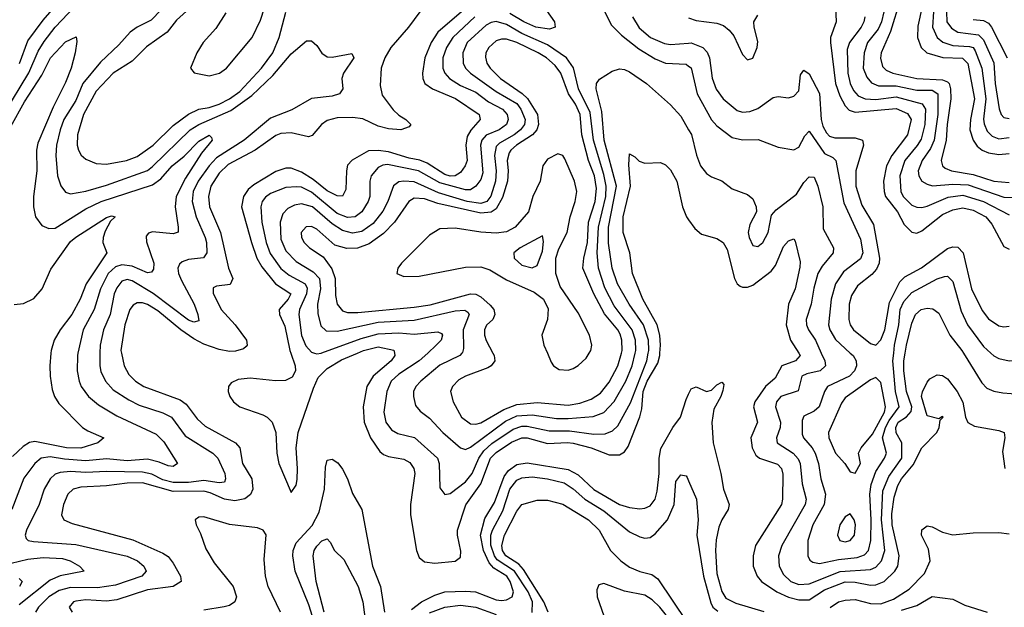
# Model space of a CAD drawing. Header units: inches. Extents: x 990535 to 1117859, y 769386 to 892122.
# Tile 754 of 1056: x 1077392 to 1081231, y 839009 to 841299. Entities that reach past the tile are written whole.
import ezdxf

# ---------------------------------------------------------------- set-up
doc = ezdxf.new("R2010")
doc.units = ezdxf.units.IN
doc.header["$MEASUREMENT"] = 0
for name, color, linetype in [('B0873', 7, 'Continuous'), ('B0874', 7, 'Continuous'), ('B0883', 7, 'Continuous'), ('B0884', 7, 'Continuous')]:
    doc.layers.add(name, color=color, linetype=linetype)

msp = doc.modelspace()

# ---------------------------------------------------------------- linework, layer by layer
at = {"layer": 'B0873', "color": 5}
for points, elevation in [([(1077618.9, 840000), (1077616.6, 839990), (1077616.1, 839930), (1077623.6, 839890), (1077631.7, 839870), (1077660.1, 839830), (1077698.5, 839798.5), (1077770, 839755.1), (1077923.8, 839683.8), (1077953.7, 839653.7), (1078006.3, 839570), (1077990, 839557.8), (1077970, 839559.9), (1077935.3, 839575.3), (1077890, 839585.8), (1077810, 839579.9), (1077730, 839587.7), (1077650, 839580.4), (1077566.7, 839586.7), (1077510, 839596.1), (1077475.5, 839590), (1077450, 839569.9), (1077407.2, 839512.8), (1077361.3, 839390)], 2640), ([(1077513.4, 840000), (1077509.5, 839950.5), (1077510.1, 839910), (1077518.4, 839858.4), (1077527.5, 839830), (1077543.6, 839803.6), (1077636.9, 839710), (1077656.9, 839696.9), (1077719.5, 839670), (1077696.4, 839650), (1077630, 839628.8), (1077573.6, 839630), (1077450, 839654.7), (1077429.3, 839650.7), (1077404.5, 839635.5), (1077363, 839597)], 2620), ([(1077704.7, 840000), (1077704.2, 839950), (1077708.3, 839928.3), (1077725.9, 839890), (1077756.3, 839856.3), (1077817, 839817), (1077857, 839797), (1077950, 839767.2), (1077983.5, 839750), (1078037, 839677), (1078144.6, 839610), (1078164.3, 839590), (1078191.1, 839530), (1078194.5, 839510), (1078190, 839496.9), (1078170, 839494.2), (1078110, 839502.8), (1078050, 839495.1), (1077990, 839495.8), (1077950, 839505.5), (1077907.4, 839527.4), (1077870, 839535.1), (1077730, 839538.8), (1077650, 839534.8), (1077590, 839538.8), (1077550, 839534.7), (1077530, 839527.5), (1077510.1, 839510), (1077487.2, 839470), (1077467.8, 839410), (1077418.4, 839310), (1077413, 839290), (1077417.4, 839277.4), (1077424.4, 839270), (1077445.9, 839265.9), (1077610, 839254), (1077810, 839208.3), (1077850.8, 839190), (1077875, 839170), (1077885, 839150), (1077867.3, 839130), (1077764.9, 839095.1), (1077695.3, 839084.7), (1077590, 839085.9), (1077545.5, 839074.5), (1077505.7, 839050), (1077465.5, 839010), (1077453.7, 838990)], 2660), ([(1077788.1, 840000), (1077798.6, 839950), (1077816.9, 839916.9), (1077843, 839890), (1077875.4, 839870), (1078017.7, 839817.7), (1078040.1, 839800.1), (1078083.2, 839743.2), (1078114.5, 839714.5), (1078232.5, 839650), (1078249.6, 839630), (1078260.6, 839570), (1078296.4, 839510), (1078300.8, 839470), (1078291.3, 839448.7), (1078270, 839432.1), (1078230, 839423.7), (1078190, 839430.2), (1078134.9, 839454.9), (1078110, 839461.2), (1077990, 839460.8), (1077870, 839493.7), (1077810, 839493.3), (1077730, 839482.4), (1077630, 839477.8), (1077599.7, 839470), (1077578.9, 839450), (1077561.9, 839410), (1077554.2, 839370), (1077563.2, 839350), (1077596.1, 839336.1), (1077832.3, 839272.3), (1077950, 839220.3), (1077970, 839206.9), (1077990, 839181.5), (1078018, 839130), (1078021.6, 839110), (1077989.7, 839090.3), (1077890, 839077.5), (1077770, 839038.1), (1077730, 839033.2), (1077650, 839038.7), (1077610, 839033.5), (1077601.2, 839030), (1077584, 839010), (1077596.3, 838990)], 2680), ([(1078448.3, 840000), (1078465.8, 839950), (1078467.2, 839930), (1078453.7, 839906.3), (1078427.7, 839892.3), (1078388.5, 839891.5), (1078290, 839901.5), (1078242.9, 839897.1), (1078216.1, 839883.9), (1078206, 839870), (1078204.7, 839850), (1078211.1, 839830), (1078225, 839810), (1078249.5, 839790), (1078339.3, 839759.3), (1078356.4, 839750), (1078376.3, 839730), (1078390.6, 839690), (1078393.8, 839610), (1078401.9, 839570), (1078450, 839457.1), (1078470, 839484.9), (1078473, 839507), (1078475, 839550), (1078470.2, 839630), (1078477.9, 839690), (1078536.9, 839863.1), (1078556, 839904), (1078590, 839939.9), (1078646.5, 839973.5), (1078708.9, 840000)], 2720), ([(1078540.6, 840000), (1078550, 839996.9), (1078567.3, 840000)], 2740), ([(1078853.2, 840000), (1078855.1, 839990), (1078840.1, 839970), (1078770.5, 839910), (1078745.3, 839870), (1078731.3, 839790), (1078735.2, 839730), (1078759.5, 839670), (1078795.8, 839615.8), (1078810, 839604.3), (1078830, 839596.8), (1078890, 839586.7), (1078912.8, 839572.8), (1078928.9, 839550), (1078932.1, 839530), (1078915.1, 839410), (1078916.1, 839370), (1078938.9, 839230), (1078950, 839203.6), (1078970, 839186.4), (1079010, 839181), (1079090, 839189.2), (1079110, 839203.9), (1079111.8, 839228.2), (1079098.2, 839290), (1079098.6, 839310), (1079131.3, 839408.7), (1079189.5, 839490.5), (1079227.4, 839590), (1079250, 839612.2), (1079310, 839653.1), (1079350, 839669.1), (1079370, 839669.1), (1079450, 839646.8), (1079528.4, 839651.6), (1079550, 839648.6), (1079620.2, 839630), (1079690, 839602.9), (1079730, 839603.6), (1079750, 839615.1), (1079763.8, 839636.3), (1079810, 839751), (1079817.9, 839782.1), (1079822.4, 839850), (1079838.7, 839890), (1079879.7, 839960.3), (1079887.5, 839990), (1079888.3, 840000)], 2720), ([(1078983, 840000), (1078950, 839969.9), (1078870, 839918.1), (1078840.1, 839890), (1078823.3, 839850), (1078811.6, 839770), (1078819, 839730), (1078840.9, 839700.9), (1078866.3, 839686.3), (1078930.7, 839670.7), (1079020.7, 839590), (1079028, 839570), (1079030, 839474.8), (1079050, 839449), (1079070, 839452.7), (1079130, 839498), (1079155.9, 839530), (1079182.6, 839590), (1079201, 839619), (1079233.1, 839646.9), (1079316.5, 839703.5), (1079350, 839714.8), (1079370, 839715), (1079456.6, 839696.6), (1079536.2, 839696.2), (1079630, 839683.8), (1079675, 839685), (1079703.8, 839696.2), (1079724, 839716), (1079774, 839806), (1079836.8, 839970), (1079842.7, 840000)], 2740), ([(1079115.8, 840000), (1079107.6, 839990), (1079030, 839952.2), (1078956.3, 839890), (1078936.6, 839870), (1078927.5, 839850), (1078926.7, 839830), (1078935.7, 839795.7), (1078952.9, 839773), (1078990, 839746), (1079041.7, 839690), (1079110, 839630.1), (1079130, 839624.3), (1079150, 839633.6), (1079286.1, 839733.9), (1079330, 839755.4), (1079390, 839759.7), (1079485.1, 839745.1), (1079530, 839744.7), (1079627.9, 839752.1), (1079670, 839767.8), (1079709.5, 839810.5), (1079755.5, 839890), (1079780.6, 839950), (1079792.3, 840000)], 2760), ([(1079236.3, 840000), (1079241.6, 839990), (1079244.6, 839970), (1079230.2, 839950), (1079217.3, 839942.7), (1079130.2, 839910), (1079104.6, 839895.4), (1079079.8, 839870), (1079071.6, 839850), (1079081.9, 839810), (1079114.8, 839750), (1079150, 839724.6), (1079170, 839722.7), (1079190, 839727.4), (1079279.7, 839780.3), (1079330, 839799.9), (1079410, 839806.9), (1079530, 839797.4), (1079575.6, 839804.4), (1079619.8, 839820.2), (1079656, 839844), (1079690, 839885.8), (1079723.9, 839950), (1079738.4, 840000)], 2780), ([(1079449.2, 840000), (1079464.6, 839964.6), (1079473.4, 839950), (1079495.4, 839935.4), (1079530, 839932.9), (1079550, 839939.6), (1079570, 839951.1), (1079600.3, 839979.7), (1079612.4, 840000)], 2820), ([(1078918.9, 839001.1), (1078958, 839030), (1079010, 839056.7), (1079050, 839069.2), (1079130, 839072.5), (1079169, 839069), (1079250, 839038.1), (1079270, 839035.9), (1079290, 839037.8), (1079311.6, 839050), (1079317.3, 839070), (1079304, 839110), (1079291.1, 839130), (1079241, 839161), (1079222.7, 839182.7), (1079200, 839230), (1079188.9, 839290), (1079205.3, 839354.7), (1079243, 839417), (1079280.7, 839519.3), (1079297.5, 839542.5), (1079330, 839565.1), (1079370, 839571.6), (1079530, 839545.9), (1079570, 839525.9), (1079630, 839467.8), (1079730, 839409.4), (1079770, 839398.1), (1079810, 839393), (1079830, 839395.1), (1079850, 839403.9), (1079869.9, 839430.1), (1079878.1, 839461.9), (1079885.1, 839530), (1079884.7, 839590), (1079891.6, 839628.4), (1079938.3, 839710), (1079967.9, 839750), (1079990, 839819.3), (1080000, 839839.9)], 2680), ([(1078559.5, 838890), (1078518.5, 839018.5), (1078465.3, 839150), (1078456.4, 839210), (1078458.2, 839230), (1078470, 839260.4), (1078532.7, 839327.3), (1078559.9, 839380.1), (1078580.6, 839470), (1078584.4, 839555.6), (1078590, 839583.1), (1078610, 839586.8), (1078631.7, 839571.7), (1078650, 839547.5), (1078669.6, 839510), (1078690, 839452.9), (1078725.4, 839390), (1078766.9, 839170), (1078798.4, 839090), (1078814.8, 838990)], 2680), ([(1079390, 838989.2), (1079390.7, 839030), (1079374.4, 839070), (1079320.7, 839150), (1079254.1, 839194.1), (1079243.2, 839210), (1079228.9, 839251.1), (1079228.6, 839290), (1079235, 839310), (1079275.1, 839384.9), (1079302.7, 839470), (1079330, 839503.9), (1079350, 839513.5), (1079390, 839517.4), (1079450.2, 839509.8), (1079514.5, 839494.5), (1079550, 839471.1), (1079595.6, 839430), (1079670, 839384.6), (1079770, 839303.4), (1079810, 839283.3), (1079830, 839278.4), (1079850, 839281.3), (1079870, 839295.5), (1079918.3, 839350), (1079943.5, 839410), (1079950, 839499.5), (1079970, 839524.9), (1079990, 839521.1), (1079994.5, 839514.5), (1080000, 839501.9)], 2660), ([(1079453, 838990), (1079435.5, 839030), (1079356.2, 839156.2), (1079337.6, 839177.6), (1079286.7, 839210), (1079274.6, 839230), (1079271.4, 839250), (1079282.5, 839290), (1079330, 839383.9), (1079350, 839409.2), (1079410, 839426.7), (1079450, 839426.7), (1079510, 839410.8), (1079609.2, 839350), (1079651.5, 839310), (1079695.9, 839230), (1079736, 839190), (1079770, 839165.7), (1079810, 839148), (1079857.2, 839137.2), (1079880.1, 839120.1), (1079994.6, 838950)], 2640), ([(1078408.9, 838990), (1078360.9, 839090), (1078350.6, 839130), (1078344.5, 839195.5), (1078352.1, 839292.1), (1078341.4, 839310), (1078318.9, 839318.9), (1078210, 839331.9), (1078110, 839361.9), (1078090, 839360.3), (1078076.1, 839350), (1078079.4, 839330), (1078096.4, 839296.4), (1078116.9, 839236.9), (1078150, 839182.3), (1078223.8, 839090), (1078237.2, 839050), (1078230.1, 839030), (1078210, 839016.2), (1078189.2, 839010.8), (1078110, 838998.5)], 2720), ([(1078579.5, 838990), (1078547.8, 839110), (1078536.2, 839210), (1078539.6, 839230), (1078550, 839247.2), (1078570, 839268.1), (1078590, 839275.6), (1078602.8, 839262.8), (1078618.9, 839230), (1078655.7, 839195.7), (1078711, 839090), (1078729.7, 839030), (1078740.2, 838950)], 2660), ([(1077326.4, 839173.6), (1077423.8, 839196.2), (1077483.7, 839203.7), (1077558.9, 839198.9), (1077588, 839190), (1077624.9, 839170), (1077643.1, 839150), (1077550, 839131.3), (1077510, 839115.5), (1077390, 839018.8)], 2640), ([(1077390, 839121), (1077401, 839110), (1077390.6, 839090)], 2620), ([(1079932.9, 838952.9), (1079887.5, 839010), (1079858.3, 839038.3), (1079830, 839055.9), (1079750, 839071.7), (1079670, 839102.1), (1079650, 839097.2), (1079642.5, 839077.5), (1079643.3, 839050), (1079678.1, 838950)], 2640), ([(1078990, 838987.7), (1079049.7, 839010.3), (1079110, 839017.3), (1079170, 839010.3), (1079250, 838981)], 2660)]:
    msp.add_lwpolyline(points, dxfattribs=dict(at, elevation=elevation))
at = {"layer": 'B0874', "color": 5}
for points, elevation in [([(1077329.8, 840930.2), (1077427.6, 841092.4), (1077463.5, 841176.5), (1077486.4, 841213.6), (1077530, 841269.7), (1077656.6, 841403.4)], 2660), ([(1077391.3, 841128.7), (1077423.7, 841216.3), (1077483, 841297), (1077597, 841430)], 2680), ([(1078106, 841390), (1078003.2, 841296.8), (1077967.2, 841250), (1077886.4, 841193.6), (1077830, 841136.9), (1077756.2, 841090), (1077690, 841020.2), (1077639.9, 840930), (1077616.4, 840850), (1077615.6, 840810), (1077621.2, 840790), (1077631.3, 840771.3), (1077650, 840755.6), (1077690, 840738), (1077730, 840735.5), (1077808.2, 840750), (1077850, 840765.2), (1077912.1, 840810), (1077990, 840887), (1078050, 840930.4), (1078090, 840949.7), (1078130, 840956.2), (1078170, 840969.8), (1078210, 840990.8), (1078250, 841019.2), (1078334.7, 841110), (1078378.3, 841170), (1078403.2, 841230), (1078430, 841328.4)], 2680), ([(1078995.7, 841390), (1078907.5, 841270), (1078838.6, 841190), (1078815.3, 841150), (1078801.6, 841110), (1078797.8, 841042.2), (1078804.6, 841004.6), (1078847.9, 840947.9), (1078870, 840926.6), (1078898, 840910), (1078916.5, 840890), (1078910, 840881.3), (1078878, 840870), (1078830, 840873.4), (1078790, 840883.9), (1078730, 840912.9), (1078690, 840917.8), (1078630, 840916.8), (1078590, 840906.5), (1078569.1, 840890.9), (1078532, 840848), (1078517.3, 840842.7), (1078450, 840858.5), (1078410, 840856), (1078390, 840847.6), (1078309.8, 840790.2), (1078205, 840735), (1078170, 840700.6), (1078137.4, 840650), (1078128.4, 840610), (1078131.9, 840570), (1078174.4, 840470), (1078206.1, 840330), (1078222.2, 840290), (1078212.5, 840267.5), (1078159.5, 840260.5), (1078145.5, 840254.5), (1078146.6, 840233.4), (1078177.3, 840170), (1078231.9, 840110), (1078275.4, 840050), (1078278.4, 840030), (1078275.1, 840024.9), (1078264, 840016), (1078232.8, 840007.2), (1078210, 840006.3), (1078170, 840013.5), (1078110, 840034.8), (1078070, 840055.4), (1078019.9, 840090), (1077930, 840163.9), (1077890, 840189.2), (1077870, 840195.3), (1077850, 840194.9), (1077833.7, 840186.3), (1077821.3, 840170), (1077801.3, 840110), (1077786, 840010), (1077788.1, 840000)], 2680), ([(1078194.8, 841325.2), (1078156, 841264), (1078107.2, 841210), (1078082.4, 841170), (1078057.8, 841110), (1078071.8, 841091.8), (1078130, 841080.3), (1078170.5, 841090), (1078197.8, 841110), (1078298.3, 841230), (1078330, 841297), (1078360.8, 841390)], 2720), ([(1079408.8, 841388.8), (1079477.6, 841290), (1079479.6, 841270), (1079457.9, 841262.1), (1079404.8, 841270), (1079357.4, 841290), (1079303.3, 841323.3)], 2740), ([(1077942.6, 841337.4), (1077903.6, 841296.4), (1077850.1, 841269.9), (1077822.1, 841250), (1077778.6, 841201.4), (1077706.2, 841133.8), (1077637.4, 841050), (1077610, 840983.4), (1077563.9, 840910), (1077549, 840870), (1077535.3, 840810), (1077532.8, 840770), (1077539.6, 840690), (1077551.6, 840651.6), (1077570, 840627.3), (1077590, 840620.5), (1077650, 840631), (1077730, 840654.5), (1077890, 840711.7), (1077910, 840726.6), (1078056.1, 840870), (1078089.6, 840890.4), (1078214.6, 840945.4), (1078297.1, 841002.9), (1078378.5, 841081.5), (1078450, 841166.4), (1078510, 841216.5), (1078530, 841216.5), (1078550, 841198), (1078570, 841168.9), (1078590, 841154.2), (1078610, 841152.7), (1078687.3, 841167.3), (1078694.9, 841150), (1078653.8, 841090), (1078647.9, 841070), (1078651.6, 841030), (1078639.3, 841010), (1078610, 841001.2), (1078530, 840991.5), (1078452.3, 840947.7), (1078370, 840915.6), (1078266.3, 840830), (1078159.4, 840760.6), (1078130, 840728.8), (1078087.6, 840670), (1078068.1, 840630), (1078064, 840590), (1078080.2, 840530), (1078114.6, 840450), (1078119.9, 840430), (1078120.7, 840390), (1078108.5, 840371.5), (1078050, 840364), (1078024.7, 840355.3), (1078014.4, 840345.6), (1078008.4, 840330), (1078011.2, 840310), (1078022.7, 840282.7), (1078072.5, 840190), (1078086.8, 840150), (1078090, 840126), (1078070, 840120.5), (1078050, 840127.5), (1077912, 840232), (1077830, 840281.9), (1077810, 840286.5), (1077790, 840279.6), (1077770, 840254.3), (1077760.3, 840230), (1077743.9, 840150), (1077718.2, 840090), (1077705, 840030), (1077704.7, 840000)], 2660), ([(1079113.8, 841330), (1079022.7, 841250), (1078996.3, 841210), (1078971.7, 841150), (1078962.7, 841090), (1078963.1, 841070), (1078971.3, 841050), (1079000.9, 841030), (1079091.2, 840991.2), (1079183, 840930), (1079187, 840910), (1079151.3, 840868.7), (1079136.4, 840843.6), (1079131.7, 840810), (1079135.9, 840750), (1079128.9, 840730), (1079110, 840703.9), (1079090.2, 840689.8), (1079070, 840689.2), (1079050, 840695.5), (1078980.2, 840740.2), (1078951.8, 840751.8), (1078910, 840759.1), (1078830, 840784.1), (1078790, 840789.7), (1078751.7, 840788.3), (1078688.3, 840751.7), (1078670, 840731.6), (1078665.4, 840710), (1078663.2, 840636.8), (1078650, 840611.8), (1078630, 840612.1), (1078590, 840632.5), (1078535.8, 840675.8), (1078490, 840705), (1078450, 840720.3), (1078430, 840720.3), (1078390, 840707.4), (1078304.2, 840655.8), (1078282.6, 840637.4), (1078264.1, 840610), (1078256.7, 840570), (1078295.1, 840430), (1078316.2, 840370), (1078336.3, 840336.3), (1078389.4, 840269.4), (1078449.5, 840230), (1078438.7, 840210), (1078403.3, 840170), (1078405.1, 840150), (1078425, 840105), (1078444.7, 840010), (1078448.3, 840000)], 2720), ([(1079672.5, 841332.5), (1079698.7, 841278.7), (1079738.4, 841238.4), (1079805.6, 841185.6), (1079870, 841146.2), (1079910, 841129.6), (1079990, 841125.5), (1080000, 841118.3)], 2760), ([(1079167, 841310), (1079080.4, 841230), (1079055.8, 841190), (1079041.9, 841150), (1079041.2, 841110), (1079049.1, 841090), (1079068.3, 841070), (1079110, 841043), (1079170, 841017), (1079219.3, 840979.3), (1079274.9, 840950), (1079292.3, 840930), (1079296.9, 840910), (1079289.6, 840890), (1079261.5, 840870), (1079210.7, 840849.3), (1079193.6, 840830), (1079188.3, 840810), (1079197.7, 840702.3), (1079190, 840676.2), (1079170.6, 840650), (1079150, 840636.3), (1079130, 840635.6), (1079030, 840663.6), (1078947, 840710), (1078825.4, 840734.6), (1078807.7, 840732.3), (1078790, 840722.7), (1078762.5, 840690), (1078756.9, 840670), (1078757.3, 840610), (1078750.5, 840590), (1078726.2, 840550), (1078699.7, 840530), (1078670, 840527.6), (1078630, 840543.5), (1078530, 840627.3), (1078490, 840645.8), (1078471.9, 840648.1), (1078430, 840644.5), (1078370, 840621), (1078350, 840607.7), (1078337.6, 840590), (1078332.3, 840570), (1078336.1, 840510), (1078353.3, 840430), (1078368.4, 840388.4), (1078410, 840329.7), (1078443, 840303), (1078504.4, 840270), (1078512.6, 840252.6), (1078510, 840230), (1078482.8, 840170), (1078480.3, 840150), (1078490, 840068), (1078507.9, 840027.9), (1078530, 840003.5), (1078540.6, 840000)], 2740), ([(1079792.3, 840000), (1079794.6, 840010), (1079792.6, 840050), (1079779.6, 840090), (1079710, 840183.2), (1079673.6, 840253.6), (1079649.3, 840330), (1079643, 840390), (1079649.3, 840490), (1079676.9, 840610), (1079679.1, 840650), (1079670, 840695.2), (1079628.6, 840830), (1079616.8, 840936.8), (1079570.7, 841030), (1079551.7, 841111.7), (1079523.3, 841150), (1079450, 841201.2), (1079350, 841245.6), (1079290, 841279.7), (1079250, 841291.5), (1079230, 841288.2), (1079210, 841277.7), (1079136, 841210), (1079119.5, 841170), (1079120.3, 841130), (1079129.6, 841110), (1079149.1, 841090), (1079250, 841019.6), (1079330, 840972.1), (1079346.1, 840950), (1079362.4, 840910), (1079359.5, 840890), (1079345.1, 840870), (1079319.4, 840850), (1079262.4, 840817.7), (1079250, 840804.1), (1079242.5, 840770), (1079249.1, 840710), (1079247.1, 840670), (1079228.9, 840611.1), (1079213.5, 840590), (1079190, 840583), (1079136, 840590), (1079024.8, 840624.8), (1078930, 840666.6), (1078890, 840669.9), (1078870, 840666.5), (1078848.7, 840651.2), (1078826.9, 840590), (1078807.2, 840552.8), (1078770, 840504.5), (1078726.3, 840473.7), (1078690, 840467.3), (1078650, 840477.5), (1078610, 840503.1), (1078533.2, 840570), (1078490, 840581.5), (1078463.5, 840576.5), (1078437, 840563), (1078418.1, 840541.9), (1078407.4, 840510), (1078410, 840444.2), (1078430, 840397.7), (1078470, 840356.7), (1078536.4, 840316.4), (1078560.1, 840290), (1078564.5, 840250), (1078553.1, 840190), (1078554.3, 840154.3), (1078566.5, 840106.5), (1078586.8, 840086.8), (1078630, 840084.5), (1078790, 840120.2), (1078930, 840127.7), (1079090, 840164.7), (1079127.5, 840167.5), (1079139.3, 840159.3), (1079144.4, 840150), (1079121.2, 840090), (1079122.1, 840017.9), (1079117.7, 840002.3), (1079115.8, 840000)], 2760), ([(1079781.3, 841310), (1079807.2, 841267.2), (1079851.9, 841230), (1079905.5, 841205.6), (1079930, 841201.9), (1080000, 841207.5)], 2780), ([(1077357.3, 840882.7), (1077410, 840978.9), (1077477.4, 841082.6), (1077511.7, 841150), (1077570, 841212.1), (1077611.8, 841231.8), (1077613.8, 841213.8), (1077607.6, 841170), (1077592, 841110), (1077570, 841054.2), (1077521.5, 840958.5), (1077462.9, 840817.1), (1077456.6, 840790), (1077458.2, 840710), (1077445.2, 840610), (1077445.8, 840570), (1077452.6, 840530), (1077477.5, 840497.5), (1077505.3, 840485.3), (1077530, 840486.8), (1077650, 840561.6), (1077709.6, 840590.4), (1077910, 840655.3), (1077941.8, 840678.2), (1077985.8, 840730), (1078033.3, 840766.8), (1078090, 840825), (1078130, 840848.9), (1078140, 840840), (1078142, 840830), (1078101, 840779), (1078038.3, 840681.7), (1078002.2, 840610), (1077997.2, 840570), (1078010.1, 840490), (1078008.9, 840471.1), (1077990, 840464.5), (1077910, 840472.1), (1077893.5, 840466.5), (1077884.6, 840455.4), (1077886.4, 840433.6), (1077914.2, 840350), (1077913.9, 840326.1), (1077905.6, 840314.4), (1077890, 840312.5), (1077830, 840338.5), (1077790, 840343.8), (1077764.5, 840335.5), (1077736.5, 840310), (1077706.5, 840250), (1077681.9, 840170), (1077639.5, 840090), (1077618.9, 840000)], 2640), ([(1079738.4, 840000), (1079741.3, 840010), (1079739.8, 840050), (1079732.9, 840073), (1079724.3, 840090), (1079672.1, 840152.1), (1079629.9, 840230.1), (1079587.8, 840330), (1079591.5, 840370), (1079606.3, 840430), (1079610, 840510), (1079635.9, 840590), (1079641.2, 840641.2), (1079633, 840690), (1079609.8, 840749.8), (1079583.5, 840850), (1079577.3, 840930), (1079558.5, 840970), (1079532.1, 841010), (1079502.1, 841090), (1079480, 841120), (1079445.4, 841150), (1079414, 841170), (1079330, 841209.9), (1079290, 841222.3), (1079270, 841222.5), (1079250, 841216), (1079220.4, 841190), (1079209.6, 841170), (1079207.4, 841152.6), (1079213, 841130), (1079225.9, 841110), (1079266.3, 841070), (1079351, 841011), (1079371.7, 840991.7), (1079410.8, 840930), (1079415.3, 840890), (1079408, 840870), (1079390.8, 840850), (1079329.3, 840810), (1079306.3, 840790), (1079300.6, 840779.4), (1079292.9, 840750), (1079296.9, 840710), (1079293.6, 840670), (1079273.8, 840606.2), (1079250, 840562.1), (1079230, 840549), (1079190, 840544.9), (1079022.3, 840582.3), (1078970, 840600.5), (1078930, 840603.5), (1078909.2, 840590.8), (1078852.6, 840510), (1078810, 840465.4), (1078754.9, 840425.1), (1078708.6, 840408.5), (1078666.9, 840406.9), (1078620.5, 840420.5), (1078550, 840482.6), (1078530, 840493.2), (1078508.1, 840491.9), (1078489.6, 840470), (1078490.1, 840450), (1078500.4, 840430), (1078521.8, 840410), (1078575.1, 840375.1), (1078608.6, 840328.6), (1078622.2, 840290), (1078623.6, 840223.6), (1078629.6, 840190), (1078650, 840164.2), (1078670, 840158.5), (1078710, 840157.3), (1078930, 840178.9), (1078991.8, 840188.1), (1079150, 840230.9), (1079170, 840229.1), (1079190, 840219), (1079226.7, 840186.7), (1079241.1, 840170), (1079244.2, 840150), (1079236.4, 840130), (1079211.8, 840108.2), (1079204.3, 840090), (1079203.9, 840070), (1079210, 840049.1), (1079236.3, 840000)], 2780), ([(1079842.7, 840000), (1079844.6, 840010), (1079844, 840050), (1079823.7, 840110), (1079768.3, 840190), (1079722.6, 840270), (1079702.5, 840330), (1079687.5, 840427.5), (1079688, 840490), (1079718.3, 840650), (1079671, 840829), (1079661.3, 840941.3), (1079639.3, 841030), (1079641.5, 841050), (1079652.9, 841067.1), (1079702.1, 841097.9), (1079730, 841107.2), (1079750, 841104.7), (1079770, 841096), (1079835.3, 841050), (1079930, 840966.9), (1079970, 840923.5), (1080000, 840870.3)], 2740), ([(1079612.4, 840000), (1079618.4, 840010), (1079623, 840030), (1079613.9, 840070), (1079570, 840156.7), (1079499.8, 840259.8), (1079481.8, 840310), (1079482, 840370), (1079494.3, 840405.7), (1079526.3, 840470), (1079538.5, 840530), (1079558.2, 840590), (1079564.4, 840630), (1079555.5, 840670), (1079516.8, 840756.8), (1079510, 840769.2), (1079490, 840776.2), (1079450, 840755.5), (1079431, 840730), (1079420.7, 840670), (1079393, 840610), (1079376.3, 840550), (1079323.4, 840490), (1079290, 840472.8), (1079250, 840466.8), (1079190, 840470.4), (1079090, 840486.8), (1079030, 840484.2), (1078990, 840459.6), (1078880.6, 840350), (1078866, 840330), (1078862.8, 840310), (1078890, 840298.4), (1078950, 840299.4), (1079130, 840334.4), (1079190, 840335.6), (1079224.7, 840324.7), (1079290, 840285.1), (1079397.5, 840237.5), (1079433.8, 840210), (1079452.6, 840172.6), (1079449.7, 840130), (1079427.7, 840070), (1079436.1, 840030), (1079449.2, 840000)], 2820), ([(1079888.3, 840000), (1079890.8, 840030), (1079887.9, 840070), (1079877.7, 840110), (1079822.2, 840210), (1079780.8, 840310), (1079770.9, 840390), (1079744.7, 840470), (1079744.5, 840530), (1079774.1, 840650), (1079766.8, 840733.2), (1079770, 840776), (1079790, 840764.9), (1079807, 840747), (1079830, 840739.5), (1079890, 840742), (1079910, 840733.4), (1079930, 840713.4), (1079954.4, 840670), (1079976.4, 840570), (1079992.1, 840530), (1080000, 840519)], 2720), ([(1077370, 840189.3), (1077406.6, 840193.4), (1077447, 840213), (1077479, 840250), (1077513.6, 840326.4), (1077590, 840434.2), (1077610, 840451.5), (1077730, 840528.5), (1077750, 840534.4), (1077764, 840530), (1077746.2, 840513.8), (1077725, 840475), (1077717, 840450), (1077715.9, 840430), (1077730.9, 840390), (1077651.2, 840270), (1077626.8, 840210), (1077594.6, 840150), (1077549.2, 840090), (1077526.3, 840050), (1077514.2, 840010), (1077513.4, 840000)], 2620), ([(1078567.3, 840000), (1078570, 840000.5), (1078723.8, 840056.2), (1078790, 840074.7), (1078870, 840078.3), (1078930, 840073.4), (1079022.2, 840082.2), (1079036.6, 840076.6), (1079040.2, 840070), (1079035.1, 840050), (1079015.9, 840030), (1078983, 840000)], 2740), ([(1078708.9, 840000), (1078732.5, 840010), (1078790, 840024.2), (1078851, 840011), (1078853.2, 840000)], 2720)]:
    msp.add_lwpolyline(points, dxfattribs=dict(at, elevation=elevation))
at = {"layer": 'B0874', "color": 5, "elevation": 2840}
msp.add_lwpolyline([(1079430, 840456.2), (1079343.2, 840410), (1079319.1, 840390), (1079319.7, 840370), (1079350, 840342.8), (1079390, 840332.3), (1079410, 840341.1), (1079430, 840397.3), (1079434.5, 840434.5)], close=True, dxfattribs=at)
at = {"layer": 'B0883', "color": 5}
for points, elevation in [([(1080429.4, 840000), (1080435.7, 839990), (1080416.5, 839970), (1080364, 839950), (1080337.4, 839902.6), (1080300.3, 839870), (1080258, 839810), (1080253.6, 839790), (1080268.7, 839730), (1080243.4, 839670), (1080247.7, 839630), (1080261.8, 839601.8), (1080276.3, 839590), (1080346.6, 839566.6), (1080362, 839550), (1080367.3, 839527.3), (1080366.3, 839430), (1080362.1, 839410), (1080261, 839250), (1080251.5, 839210), (1080252, 839170), (1080267.2, 839130), (1080284, 839110), (1080344.8, 839070), (1080390, 839048.7), (1080430, 839038.4), (1080470, 839038.5), (1080530, 839077.5), (1080610, 839107.8), (1080650, 839107.5), (1080710, 839096), (1080730, 839096.6), (1080763.1, 839110), (1080804.2, 839150), (1080815.4, 839170), (1080821.4, 839210), (1080793.9, 839330), (1080792.9, 839372.9), (1080801.3, 839438.7), (1080816, 839484), (1080830.3, 839509.7), (1080876.1, 839563.9), (1080909.6, 839630.4), (1080967.6, 839690), (1080977.8, 839710), (1080981.6, 839738.4), (1080992.7, 839750), (1080990, 839752.7), (1080976, 839744), (1080930, 839755.1), (1080908.4, 839830), (1080911.8, 839848.2), (1080930, 839886.4), (1080941.1, 839898.9), (1080970, 839914.9), (1080990, 839912), (1081010, 839899.5), (1081047.1, 839850), (1081070, 839808), (1081079.7, 839750), (1081088.9, 839728.9), (1081114.6, 839714.6), (1081210, 839697.5), (1081230.2, 839690), (1081233.4, 839670), (1081224.3, 839615.7), (1081233, 839550)], 2720), ([(1080517.6, 840000), (1080531.5, 839970), (1080533.8, 839950), (1080512.5, 839930), (1080460.8, 839919.2), (1080441.5, 839910), (1080427.7, 839852.3), (1080359.8, 839830), (1080343.1, 839810), (1080338.7, 839790), (1080358.3, 839730), (1080357.6, 839710), (1080343.1, 839670), (1080345.6, 839650), (1080407.3, 839610), (1080427.8, 839587.8), (1080435.8, 839570), (1080443.3, 839490), (1080458.2, 839430), (1080454.6, 839410), (1080363.8, 839250), (1080350.7, 839210), (1080353.4, 839170), (1080370, 839136.8), (1080399.4, 839110), (1080430, 839097.4), (1080470, 839100.1), (1080591.7, 839148.3), (1080710, 839156.4), (1080730, 839166.1), (1080752.6, 839190), (1080765, 839230), (1080752.3, 839350), (1080757, 839463), (1080781.1, 839519), (1080831.9, 839590), (1080831.4, 839650), (1080809.3, 839689.3), (1080807.7, 839710), (1080817.1, 839730), (1080850, 839751.9), (1080868.4, 839771.6), (1080870.2, 839790), (1080849.6, 839850), (1080839.6, 839930), (1080840, 839970), (1080845, 840000)], 2740), ([(1080630.7, 840000), (1080641.9, 839990), (1080653.5, 839970), (1080655, 839950), (1080646.4, 839930), (1080627.4, 839910), (1080541.9, 839870), (1080529.4, 839850.6), (1080509.4, 839790.6), (1080490, 839773.9), (1080450, 839753.7), (1080443.5, 839736.5), (1080443.5, 839683.5), (1080448.2, 839670), (1080482.3, 839630), (1080493.6, 839610), (1080506.3, 839570), (1080515.1, 839510), (1080533.3, 839450), (1080528.6, 839410), (1080485.1, 839330), (1080465, 839270), (1080464.5, 839210), (1080473.1, 839193.1), (1080484.5, 839184.5), (1080510, 839179.7), (1080584.9, 839195.1), (1080657, 839203), (1080686.4, 839213.6), (1080701.5, 839230), (1080710.4, 839269.6), (1080711.8, 839350), (1080706.6, 839450), (1080712.3, 839487.7), (1080730, 839538.6), (1080764.5, 839590), (1080771.9, 839610), (1080755.8, 839670), (1080767.9, 839710), (1080782.4, 839737.6), (1080820.7, 839790), (1080807.4, 839850), (1080796.6, 839970), (1080799.8, 840000)], 2760), ([(1081071.9, 840000), (1081143.3, 839883.3), (1081163.1, 839863.1), (1081190, 839851.8), (1081225.3, 839845.3), (1081290, 839840.1)], 2740), ([(1081178.2, 840000), (1081190, 839989.5), (1081210, 839979.2), (1081250, 839970.1), (1081310, 839973.9), (1081369.7, 840000)], 2760), ([(1080000, 839839.9), (1080010, 839860.5), (1080030, 839868.2), (1080070.4, 839850.4), (1080090, 839854.9), (1080110, 839875.6), (1080130, 839886.4), (1080137.1, 839877.1), (1080134.2, 839854.2), (1080125.8, 839830), (1080098.6, 839781.4), (1080091.2, 839728.8), (1080095.9, 839650), (1080126.4, 839530), (1080135.9, 839470), (1080158.9, 839410), (1080154, 839390), (1080129.7, 839350.3), (1080118.6, 839321.4), (1080108.1, 839271.9), (1080105.1, 839230), (1080110, 839141.3), (1080130.1, 839070.1), (1080145.2, 839045.2), (1080184.9, 839024.9), (1080293.1, 838993.1)], 2680), ([(1080000, 839501.9), (1080031.4, 839430), (1080038, 839350), (1080032.2, 839290), (1080058, 839130), (1080086.2, 839026.1), (1080094.8, 839010), (1080114.2, 838994.2)], 2660), ([(1080551.9, 839008.1), (1080584, 839030), (1080610, 839037.4), (1080650, 839039.6), (1080710, 839024), (1080750, 839022.7), (1080799.7, 839040.3), (1080860.6, 839079.4), (1080919.7, 839140.3), (1080942.5, 839190), (1080936, 839236), (1080907.9, 839290), (1080910, 839310.4), (1080930, 839326), (1080950, 839323.1), (1080990, 839301.8), (1081030, 839291.1), (1081110, 839298.7), (1081210, 839300.1), (1081250, 839296)], 2680), ([(1080830, 838998.5), (1080890, 839016.3), (1080950, 839051.8), (1081030, 839041.3), (1081077.6, 839017.6), (1081163.8, 838990)], 2660)]:
    msp.add_lwpolyline(points, dxfattribs=dict(at, elevation=elevation))
at = {"layer": 'B0883', "color": 5, "elevation": 2780}
for points in [[(1080730, 839905), (1080710, 839895.9), (1080610, 839824.9), (1080595.8, 839804.2), (1080545.4, 839690), (1080547.2, 839670), (1080573.2, 839610), (1080608.9, 839570), (1080630, 839536.5), (1080650, 839531.5), (1080670.4, 839570), (1080662.2, 839610), (1080672.4, 839630), (1080716.7, 839683.3), (1080763.7, 839770), (1080767.8, 839790), (1080750, 839885.1)], [(1080630, 839373), (1080610, 839362), (1080590.2, 839330), (1080581, 839290), (1080590, 839269.3), (1080610, 839264.1), (1080630, 839268.9), (1080646.5, 839290), (1080651.2, 839330), (1080646, 839350)]]:
    msp.add_lwpolyline(points, close=True, dxfattribs=at)
at = {"layer": 'B0884', "color": 5}
for points, elevation in [([(1080825.4, 841374.6), (1080787.7, 841252.3), (1080750.8, 841170), (1080748.7, 841148.7), (1080756.7, 841116.7), (1080770, 841101.6), (1080796.1, 841090), (1080890, 841069.2), (1080990, 841064.5), (1081010, 841056.8), (1081015.9, 841050), (1081022, 841030), (1081022.4, 840990), (1081007.9, 840890), (1081004.2, 840830), (1080985.4, 840750), (1080990.1, 840730), (1081000.9, 840720.9), (1081024.9, 840710), (1081110, 840695.9), (1081190, 840669.1), (1081250, 840664.3)], 2880), ([(1080573.4, 841350), (1080575.2, 841290), (1080553.4, 841230), (1080552.9, 841210), (1080573.5, 841050), (1080590, 841002), (1080610, 840963.6), (1080626.5, 840946.5), (1080650, 840938.7), (1080810, 840952.6), (1080853.8, 840933.8), (1080867.8, 840910), (1080853.2, 840850), (1080792.7, 840770), (1080771.6, 840730), (1080760.1, 840670), (1080762.6, 840630), (1080768.4, 840610), (1080814.1, 840550), (1080840.8, 840500.8), (1080870, 840471.3), (1080890, 840467.1), (1080910, 840475.5), (1080990, 840539.6), (1081030, 840557.9), (1081070, 840565.8), (1081110, 840557.2), (1081159, 840530), (1081182.3, 840502.3), (1081230, 840414.6), (1081250, 840404.8)], 2820), ([(1080761.5, 841330), (1080752.9, 841290), (1080738.7, 841261.3), (1080697.7, 841210), (1080684.1, 841170), (1080680.2, 841110), (1080694.5, 841074.5), (1080713.2, 841053.2), (1080740.8, 841040.8), (1080810, 841041), (1080890, 841024.8), (1080950, 841023.9), (1080972.2, 841010), (1080971.5, 840930), (1080957.9, 840830), (1080942.9, 840797.1), (1080911.1, 840750), (1080895.7, 840710), (1080897.6, 840690), (1080910.2, 840670), (1080930, 840657.5), (1080951.2, 840651.2), (1081030, 840657.3), (1081090, 840654.7), (1081230, 840607.6), (1081270, 840605.9)], 2860), ([(1080911, 841350), (1080893.7, 841273.7), (1080892.9, 841230), (1080907.4, 841190), (1080929.1, 841169.1), (1080991, 841151), (1081068.8, 841148.8), (1081088.6, 841128.6), (1081115, 840990), (1081099.2, 840910), (1081096.7, 840870), (1081109.6, 840829.6), (1081125.8, 840805.8), (1081144.7, 840790), (1081170, 840780.2), (1081210, 840774.1), (1081250, 840777.3)], 2920), ([(1080954.9, 841330), (1080951.3, 841270), (1080969.2, 841230), (1080991, 841211), (1081030, 841198), (1081094.9, 841194.9), (1081110, 841190.1), (1081118.1, 841178.1), (1081143.9, 841110), (1081159, 840990), (1081150.7, 840910.7), (1081153, 840893), (1081164.8, 840864.8), (1081184.5, 840844.5), (1081210, 840835.2), (1081250, 840840.1)], 2940), ([(1081005.9, 841330), (1081007.5, 841290), (1081025.2, 841265.2), (1081050, 841250.8), (1081130, 841240.1), (1081150, 841220.8), (1081190.9, 841130.9), (1081196.2, 841050), (1081211.2, 840951.2), (1081218.8, 840930), (1081230, 840917.2), (1081250, 840913.2)], 2960), ([(1080000, 841306.1), (1080030, 841296), (1080110, 841285.7), (1080135.6, 841275.6), (1080158.3, 841258.3), (1080176.5, 841236.5), (1080210, 841163.2), (1080230, 841142.6), (1080250, 841148.7), (1080268.1, 841190), (1080270, 841214), (1080255.3, 841270), (1080254.2, 841290), (1080270, 841316)], 2820), ([(1080687.5, 841310), (1080683.1, 841290), (1080673.3, 841270), (1080627, 841210), (1080617.8, 841182.2), (1080621, 841090), (1080630, 841050), (1080643.1, 841023.1), (1080661.9, 841001.9), (1080689, 840990), (1080730, 840988.5), (1080810, 840998), (1080911.3, 840971.3), (1080923.4, 840950), (1080921.6, 840890), (1080906.5, 840833.5), (1080891.6, 840808.4), (1080843.6, 840750), (1080823.6, 840690), (1080827.9, 840630), (1080837.2, 840610), (1080870, 840576.5), (1080890, 840567.9), (1080910, 840567.5), (1080930, 840572.1), (1081012.4, 840607.6), (1081070, 840615.6), (1081150.3, 840590.3), (1081250, 840539)], 2840), ([(1081110, 841299.7), (1081150, 841295.5), (1081170, 841284.8), (1081181, 841270), (1081242.3, 841150)], 2980), ([(1080000, 841207.5), (1080010, 841208.3), (1080055.7, 841190), (1080072.2, 841172.2), (1080081.7, 841150), (1080091.5, 841071.5), (1080107.7, 841027.7), (1080134.4, 840990), (1080190, 840944.9), (1080210, 840938.7), (1080239.2, 840940.8), (1080270, 840953.4), (1080330, 840995.5), (1080350, 840999.3), (1080390, 840994.2), (1080410, 841000.2), (1080430, 841021.1), (1080436.2, 841083.8), (1080450, 841102), (1080470, 841087.4), (1080510, 841011.6), (1080517.3, 840910), (1080524, 840884), (1080538, 840858), (1080550, 840845.1), (1080570, 840838), (1080650, 840839), (1080678.7, 840830), (1080682.5, 840810), (1080652.1, 840710), (1080651.9, 840650), (1080675.6, 840575.6), (1080721.3, 840501.3), (1080744.6, 840370), (1080742.9, 840350), (1080733.3, 840326.7), (1080714.3, 840305.7), (1080658.7, 840261.2), (1080635.5, 840224.5), (1080626.6, 840190), (1080625.2, 840130), (1080630.1, 840110), (1080642.5, 840090), (1080710, 840037.2), (1080730, 840031), (1080750, 840051.8), (1080765.8, 840090), (1080783.2, 840196.8), (1080823.2, 840276.8), (1080843.1, 840296.9), (1080908.2, 840331.8), (1081010, 840406.7), (1081030, 840414), (1081050, 840412.1), (1081071, 840391), (1081102.8, 840250), (1081145.2, 840165.2), (1081170, 840132.8), (1081210, 840105.8), (1081230, 840101.5), (1081250, 840105.2)], 2780), ([(1080000, 841118.3), (1080010, 841111), (1080033.6, 841010), (1080089.2, 840909.2), (1080110, 840884.8), (1080170, 840840.2), (1080210, 840830.1), (1080271.5, 840831.5), (1080350, 840802), (1080410, 840792.2), (1080430, 840801.8), (1080453.7, 840846.3), (1080470, 840864.4), (1080530, 840776.9), (1080562.2, 840762.2), (1080574.7, 840750), (1080605.1, 840585.1), (1080670, 840443.9), (1080679.4, 840390), (1080670, 840366.5), (1080603.6, 840316.4), (1080572.8, 840270), (1080556.1, 840210), (1080545.7, 840110), (1080550.5, 840090), (1080572.3, 840052.3), (1080630.7, 840000)], 2760), ([(1080000, 840870.3), (1080010.9, 840850.9), (1080031.3, 840771.3), (1080047.1, 840730), (1080070, 840699.1), (1080090, 840686.4), (1080130, 840671.3), (1080170, 840639.6), (1080230, 840617.7), (1080250, 840601.3), (1080263.6, 840570), (1080264.4, 840550), (1080238.6, 840501.4), (1080232.9, 840470), (1080235.8, 840450), (1080250, 840418.6), (1080270, 840414.8), (1080290, 840430.2), (1080310.4, 840470), (1080323.1, 840536.9), (1080341.6, 840558.4), (1080420.9, 840619.1), (1080450, 840664.7), (1080470, 840687.1), (1080490, 840685.3), (1080503.4, 840650), (1080523.3, 840570), (1080524.3, 840484.3), (1080565.4, 840410), (1080563.8, 840390), (1080521.3, 840338.7), (1080504.6, 840310), (1080487.9, 840252.1), (1080478.2, 840190), (1080458.7, 840130), (1080459.6, 840110), (1080467.4, 840090), (1080494.5, 840050), (1080517.6, 840000)], 2740), ([(1080000, 840519), (1080024.7, 840484.7), (1080050, 840463.6), (1080110, 840446.5), (1080134.9, 840430), (1080150, 840403.8), (1080179.5, 840290), (1080189.2, 840269.2), (1080200.8, 840260.8), (1080210, 840256.1), (1080230, 840257), (1080250, 840264.1), (1080321.5, 840318.5), (1080339.5, 840340.5), (1080370, 840415.3), (1080390, 840437.2), (1080410, 840444.4), (1080415.6, 840435.6), (1080435.1, 840355.1), (1080434.5, 840334.5), (1080416.3, 840250), (1080389.8, 840190.2), (1080380.1, 840110), (1080397.6, 840050), (1080429.4, 840000)], 2720), ([(1080799.8, 840000), (1080803, 840030), (1080819.4, 840110), (1080824.7, 840170), (1080839.4, 840200.6), (1080870, 840236.1), (1080970, 840289.1), (1080998.5, 840298.5), (1081010, 840299.2), (1081030, 840278.9), (1081062.7, 840162.7), (1081087.2, 840110), (1081150, 840025), (1081178.2, 840000)], 2760), ([(1080845, 840000), (1080850, 840030), (1080870, 840116.1), (1080885, 840150), (1080907.4, 840170), (1080930, 840174.8), (1080952.4, 840172.4), (1080975.5, 840155.5), (1081018.4, 840070), (1081065.8, 840010), (1081071.9, 840000)], 2740)]:
    msp.add_lwpolyline(points, dxfattribs=dict(at, elevation=elevation))

doc.saveas('drawing.dxf')
